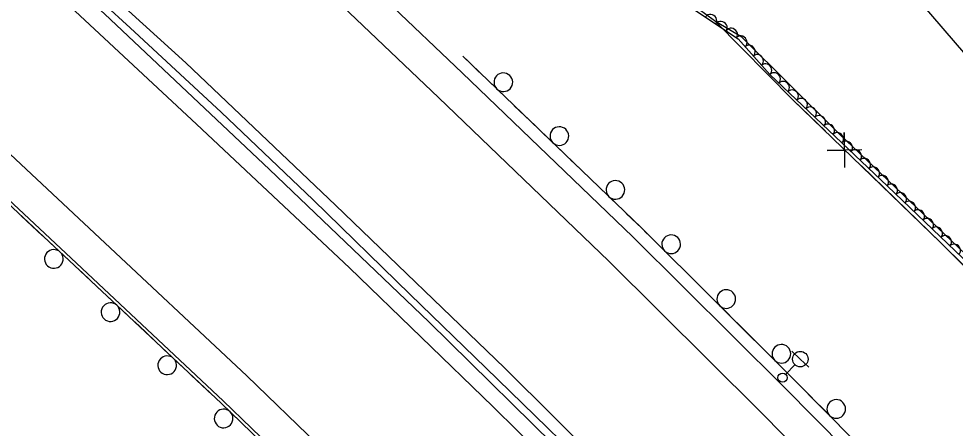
# Model space of a CAD drawing. Extents: x 1746719 to 1766531, y 631721 to 662391.
# Drawn here: x 1757419.3 to 1757720.6, y 645014.2 to 645146 of the extents above; entities that cross this region are included whole.
import ezdxf

# ---------------------------------------------------------------- set-up
doc = ezdxf.new("R2010")
doc.units = 0
for name, color, linetype in [('SURVEY - AERIAL SURVEY - Photo Control - Points - Elevations', 7, 'Continuous'), ('SURVEY - AERIAL SURVEY - Photo Control - Points - Locators', 7, 'Continuous'), ('SURVEY - AERIAL SURVEY - Photo Control - Points - Numbers', 7, 'Continuous'), ('SURVEY - AERIAL SURVEY - Photo Control with Text', 7, 'Continuous'), ('SURVEY - CENTERLINE - Existing Roads - Development', 7, 'Continuous'), ('SURVEY - CENTERLINE - Existing Roads Curve Text', 7, 'Continuous')]:
    doc.layers.add(name, color=color, linetype=linetype)

msp = doc.modelspace()

# ---------------------------------------------------------------- linework, layer by layer
at = {"layer": 'SURVEY - AERIAL SURVEY - Photo Control - Points - Elevations'}
for points in [[(1757367.68, 645305.09), (1757410.99, 645267.65), (1757461.87, 645221.66), (1757513.21, 645175.01), (1757561.94, 645128.57), (1757616.86, 645075.81), (1757665.43, 645027.56), (1757715.64, 644976.79), (1757758.33, 644932.62), (1757807.87, 644879.88), (1757857.69, 644825.63), (1757895.55, 644783.99), (1757959.32, 644710.69), (1758018.17, 644640.98), (1758071.69, 644576.23), (1758126.48, 644507.24), (1758180.58, 644436.89), (1758227.03, 644375.61), (1758268.25, 644319.14), (1758280.54, 644301.89)], [(1757360.49, 645296.77), (1757403.7, 645259.41), (1757454.49, 645213.51), (1757505.72, 645166.96), (1757554.33, 645120.63), (1757609.17, 645067.94), (1757657.64, 645019.79), (1757707.77, 644969.1), (1757750.37, 644925.03), (1757799.81, 644872.39), (1757849.57, 644818.21), (1757887.33, 644776.67), (1757950.96, 644703.53), (1758009.72, 644633.92), (1758063.14, 644569.3), (1758117.82, 644500.46), (1758171.84, 644430.21), (1758218.21, 644369.05), (1758259.33, 644312.71), (1758271.58, 644295.51)], [(1757329.1, 645260.45), (1757371.91, 645223.45), (1757422.26, 645177.94), (1757473.01, 645131.82), (1757521.15, 645085.95), (1757575.62, 645033.61), (1757623.66, 644985.89), (1757673.45, 644935.54), (1757715.62, 644891.92), (1757764.64, 644839.73), (1757814.13, 644785.84), (1757851.46, 644744.78), (1757914.52, 644672.3), (1757972.89, 644603.15), (1758025.84, 644539.08), (1758079.99, 644470.91), (1758133.69, 644401.08), (1758179.69, 644340.39), (1758220.4, 644284.63), (1758232.48, 644267.66)], [(1757319.72, 645253.76), (1757362.56, 645216.07), (1757421.72, 645163.08), (1757476.45, 645112.02), (1757525.72, 645065.8), (1757571.85, 645021.26), (1757612.1, 644981.49), (1757656.02, 644937.25), (1757724.73, 644866.33), (1757766.64, 644821.42), (1757820.62, 644761.16), (1757859.7, 644717.48), (1757906.2, 644664.72), (1757956.17, 644605.79), (1757997.01, 644556.15), (1758046.25, 644495.62), (1758098.65, 644428.72), (1758149.56, 644361.05), (1758194.39, 644300.47), (1758220.54, 644263.88)], [(1757322.14, 645187.71), (1757330.7, 645180.18), (1757389.33, 645127.65), (1757443.66, 645076.97), (1757492.63, 645031.03), (1757538.31, 644986.92), (1757578.2, 644947.51), (1757621.74, 644903.64), (1757689.94, 644833.25), (1757731.21, 644789.03), (1757784.85, 644729.15), (1757823.8, 644685.61), (1757869.89, 644633.33), (1757919.32, 644575.02), (1757959.86, 644525.75), (1758008.74, 644465.67), (1758060.58, 644399.49), (1758111.09, 644332.35), (1758155.57, 644272.23), (1758181.49, 644235.97)], [(1757314.87, 645179.45), (1757323.39, 645171.95), (1757381.91, 645119.53), (1757436.14, 645068.94), (1757485.04, 645023.06), (1757530.62, 644979.05), (1757570.43, 644939.72), (1757613.89, 644895.94), (1757681.97, 644825.67), (1757723.09, 644781.61), (1757776.66, 644721.81), (1757815.58, 644678.31), (1757861.56, 644626.13), (1757910.88, 644567.97), (1757951.34, 644518.78), (1758000.14, 644458.81), (1758051.85, 644392.79), (1758102.27, 644325.77), (1758146.67, 644265.76), (1758172.54, 644229.58)]]:
    msp.add_lwpolyline(points, dxfattribs=at)
at = {"layer": 'SURVEY - AERIAL SURVEY - Photo Control - Points - Locators'}
for points in [[(1757526.95, 645381.86), (1757630.99, 645256.61), (1757616.57, 645240.48), (1757635.11, 645204.47), (1757668.81, 645198.47), (1757740.53, 645115.06), (1757793.62, 645062.46), (1757779.04, 645050.91), (1757809.3, 645018.73), (1757830.77, 645031.33), (1757896.9, 644966.26), (1757954.62, 644910.74), (1757990.29, 644874.82), (1758056.24, 644796.02), (1758129.7, 644716.01), (1758213.56, 644630.46), (1758277.65, 644559.78), (1758333.42, 644477.52), (1758378.47, 644411.27)], [(1758003.84, 644790.61), (1757972.55, 644825), (1757944.8, 644862.43), (1757922.32, 644886.65), (1757903.4, 644907.9), (1757875.82, 644937.41), (1757819.35, 644984.4), (1757766.85, 645029.13), (1757730.77, 645063.66), (1757683.2, 645109.02), (1757651.92, 645140.06), (1757643.47, 645145.12), (1757612.82, 645167.44), (1757590.91, 645191.82), (1757579.18, 645193.34), (1757557.13, 645210.26), (1757532.24, 645232.42), (1757500.7, 645262.18), (1757473.89, 645292.88), (1757442.57, 645318.98), (1757448.22, 645333.19)]]:
    msp.add_lwpolyline(points, dxfattribs=at)
at = {"layer": 'SURVEY - AERIAL SURVEY - Photo Control - Points - Numbers'}
for points in [[(1757323.62, 645256.72), (1757359.68, 645224.76), (1757401.86, 645187.77), (1757446.88, 645147.55), (1757499.98, 645097.49), (1757551.19, 645048.47), (1757597.89, 645002.53), (1757644.17, 644956.09), (1757689.91, 644909.35), (1757731.53, 644865.88), (1757784.85, 644808.61), (1757831.81, 644757.26), (1757876.31, 644706.72), (1757924.6, 644650.39), (1757975.41, 644590.54), (1758021.86, 644533.64), (1758061.14, 644483.77), (1758123.13, 644404.33), (1758167.18, 644346.13), (1758206.86, 644292.21), (1758240.55, 644244.25)], [(1757390.53, 645201.2), (1757429.02, 645166.95), (1757455.13, 645143.08), (1757484.39, 645115.95), (1757513.99, 645087.65), (1757545.18, 645057.29), (1757569.55, 645033.61), (1757589.29, 645014.47), (1757602.52, 645001.61), (1757625.87, 644977.97), (1757653.48, 644950.42), (1757678.89, 644924.58), (1757710.27, 644891.52), (1757738.12, 644862.04), (1757767.76, 644831.01), (1757798.81, 644797.43)], [(1757314.21, 645178.7), (1757322.73, 645171.2), (1757381.24, 645118.79), (1757435.46, 645068.21), (1757484.35, 645022.33), (1757529.92, 644978.33), (1757569.72, 644939.01), (1757613.18, 644895.24), (1757681.24, 644824.98), (1757722.35, 644780.93), (1757775.91, 644721.14), (1757814.83, 644677.64), (1757860.81, 644625.48), (1757910.11, 644567.32), (1757950.57, 644518.15), (1757999.36, 644458.18), (1758051.06, 644392.19), (1758101.47, 644325.17), (1758145.86, 644265.18), (1758171.72, 644228.99)], [(1757564.09, 645132.06), (1757562.16, 645133.91)], [(1758283.8, 644304.21), (1758271.5, 644321.48), (1758230.24, 644378), (1758183.76, 644439.31), (1758129.63, 644509.7), (1758074.79, 644578.75), (1758021.24, 644643.54), (1757962.35, 644713.29), (1757898.54, 644786.64), (1757860.64, 644828.33), (1757810.8, 644882.6), (1757761.23, 644935.38), (1757718.5, 644979.59), (1757668.26, 645030.38), (1757619.65, 645078.67), (1757562.16, 645133.91)], [(1757567.48, 645128.8), (1757564.09, 645132.06)], [(1757576.42, 645120.21), (1757569.79, 645126.58)], [(1757582.12, 645114.73), (1757578.73, 645117.99)], [(1757585.51, 645111.48), (1757582.12, 645114.73)], [(1757594.45, 645102.89), (1757587.81, 645109.26)], [(1757600.14, 645097.42), (1757596.76, 645100.67)], [(1757603.53, 645094.16), (1757600.14, 645097.42)], [(1757612.48, 645085.57), (1757605.84, 645091.94)], [(1757420.06, 645082.57), (1757423.5, 645079.36)], [(1757618.17, 645080.09), (1757614.78, 645083.35)], [(1757423.5, 645079.36), (1757426.94, 645076.16)], [(1757621.53, 645076.81), (1757619.65, 645078.67), (1757618.17, 645080.09)], [(1757429.28, 645073.98), (1757435.46, 645068.21), (1757436, 645067.7)], [(1757630.33, 645068.07), (1757623.8, 645074.55)], [(1757438.34, 645065.51), (1757441.77, 645062.29)], [(1757635.93, 645062.5), (1757632.6, 645065.81)], [(1757441.77, 645062.29), (1757445.19, 645059.08)], [(1757639.27, 645059.19), (1757635.93, 645062.5)], [(1757447.53, 645056.89), (1757454.24, 645050.59)], [(1757648.06, 645050.45), (1757641.54, 645056.93)], [(1757456.57, 645048.4), (1757460, 645045.19)], [(1757653.67, 645044.88), (1757650.33, 645048.19)], [(1757460, 645045.19), (1757463.42, 645041.97)], [(1757657, 645041.57), (1757653.67, 645044.88)], [(1757465.76, 645039.78), (1757472.47, 645033.49)], [(1757665.8, 645032.83), (1757659.27, 645039.31)], [(1757474.8, 645031.3), (1757478.23, 645028.08)], [(1757671.38, 645027.23), (1757668.26, 645030.38), (1757668.07, 645030.57)], [(1757478.23, 645028.08), (1757481.65, 645024.86)], [(1757674.68, 645023.89), (1757671.38, 645027.23)], [(1757483.99, 645022.68), (1757484.35, 645022.33), (1757490.61, 645016.29)], [(1757683.4, 645015.08), (1757676.93, 645021.62)]]:
    msp.add_lwpolyline(points, dxfattribs=at)
for centre, start, end in [((1757575.21, 645125.53), 339.4157, 339.4017), ((1757593.24, 645108.21), 339.4157, 339.4017), ((1757611.27, 645090.89), 339.4157, 339.4017), ((1757629.21, 645073.41), 338.4564, 338.4424), ((1757430.56, 645068.68), 160.2604, 160.2464), ((1757646.95, 645055.79), 338.4564, 338.4424), ((1757448.8, 645051.58), 160.0912, 160.0772), ((1757664.68, 645038.17), 338.4564, 338.4424), ((1757467.03, 645034.48), 160.0912, 160.0772), ((1757682.33, 645020.42), 337.9532, 337.9392), ((1757485.19, 645017.36), 159.2726, 159.2586)]:
    msp.add_arc(centre, 3, start, end, dxfattribs=at)
at = {"layer": 'SURVEY - AERIAL SURVEY - Photo Control with Text'}
msp.add_lwpolyline([(1757433.01, 645337.36), (1757439.33, 645317.93), (1757468.08, 645295.01), (1757503.75, 645257.75), (1757539.98, 645221.98), (1757576.56, 645191.36), (1757590.81, 645189.74), (1757612.05, 645165.36), (1757650.79, 645139.53), (1757660.94, 645128.03), (1757698.87, 645092.06), (1757742.37, 645050.45), (1757774.84, 645019.97), (1757821.42, 644979.76), (1757871.76, 644936.92), (1757895.93, 644913.17), (1757940.01, 644864.35), (1757959.77, 644839.2), (1757982.2, 644810.7), (1758042.61, 644749.17)], dxfattribs=at)
for centre, major_axis in [((1757641.94, 645145.43), (1.66, -1.11)), ((1757645.27, 645143.21), (1.66, -1.11)), ((1757648.6, 645140.99), (1.66, -1.11)), ((1757651.69, 645138.5), (1.32, -1.5)), ((1757654.34, 645135.51), (1.32, -1.5)), ((1757656.99, 645132.51), (1.32, -1.5)), ((1757659.64, 645129.51), (1.32, -1.5)), ((1757662.41, 645126.64), (1.45, -1.38)), ((1757665.32, 645123.88), (1.45, -1.38)), ((1757668.22, 645121.13), (1.45, -1.38)), ((1757671.12, 645118.38), (1.45, -1.38)), ((1757674.02, 645115.63), (1.45, -1.38)), ((1757676.93, 645112.88), (1.45, -1.38)), ((1757679.83, 645110.12), (1.45, -1.38)), ((1757682.73, 645107.37), (1.45, -1.38)), ((1757685.63, 645104.62), (1.45, -1.38)), ((1757688.54, 645101.87), (1.45, -1.38)), ((1757691.44, 645099.11), (1.45, -1.38)), ((1757694.34, 645096.36), (1.45, -1.38)), ((1757697.24, 645093.61), (1.45, -1.38)), ((1757700.14, 645090.85), (1.45, -1.38)), ((1757703.03, 645088.09), (1.45, -1.38)), ((1757705.92, 645085.32), (1.45, -1.38)), ((1757708.81, 645082.56), (1.45, -1.38)), ((1757711.7, 645079.79), (1.45, -1.38)), ((1757714.59, 645077.03), (1.45, -1.38)), ((1757717.48, 645074.26), (1.45, -1.38)), ((1757720.37, 645071.5), (1.45, -1.38))]:
    msp.add_ellipse(centre, major_axis=major_axis, ratio=0.940188, start_param=0, end_param=3.141593, dxfattribs=at)
at = {"layer": 'SURVEY - CENTERLINE - Existing Roads - Development'}
for p, q in [((1757670.77, 645036.45), (1757668.06, 645039.05)), ((1757670.77, 645036.45), (1757673.48, 645033.86)), ((1757666.1, 645031.58), (1757669.04, 645034.65))]:
    msp.add_line(p, q, dxfattribs=at)
for centre, radius in [((1757670.77, 645036.45), 2.5), ((1757665.06, 645030.49), 1.5)]:
    msp.add_circle(centre, radius, dxfattribs=at)
at = {"layer": 'SURVEY - CENTERLINE - Existing Roads Curve Text'}
for points in [[(1757643.47, 645145.12), (1757668.52, 645119.72), (1757715.89, 645074), (1757749.96, 645040.13), (1757798.65, 644997.09), (1757843.17, 644959.28), (1757884.39, 644923.73), (1757919.14, 644883.85), (1757946.16, 644852.85), (1757973.95, 644818.35), (1758011.12, 644778.52), (1758033.19, 644754.24), (1758046.58, 644743.58), (1758080.11, 644698.86), (1758126.67, 644643), (1758175.71, 644583.45), (1758216.25, 644532.94), (1758258.12, 644479.75), (1758302.59, 644420.7), (1758332.46, 644379.11), (1758320.19, 644344.11), (1758312.73, 644323.94), (1758301.48, 644294.75), (1758297.49, 644282.04)], [(1757643.47, 645145.12), (1757668.52, 645119.72), (1757678.83, 645109.77)], [(1757690.6, 645103.82), (1757679.36, 645103.55), (1757685.02, 645103.65), (1757684.92, 645109.31), (1757685.04, 645098.07)], [(1757690.41, 645098.59), (1757715.89, 645074), (1757723.68, 645066.25)]]:
    msp.add_lwpolyline(points, dxfattribs=at)

doc.saveas('drawing.dxf')
